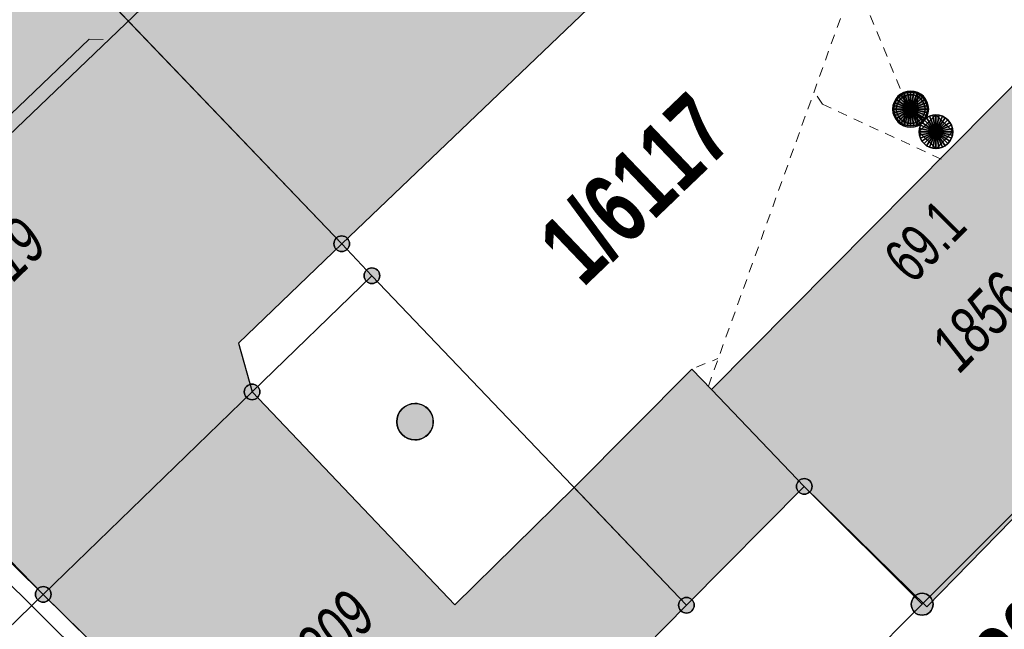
# Model space of a CAD drawing. Header units: metres. Extents: x 2695560 to 2696939, y 1260491 to 1262050.
# Tile 346 of 656: x 2695821 to 2695841, y 1261078 to 1261090. Entities that reach past the tile are written whole.
import ezdxf

# ---------------------------------------------------------------- set-up
doc = ezdxf.new("R2010")
doc.units = ezdxf.units.M
doc.linetypes.add('AUSGEZOGEN', pattern=[0])
doc.linetypes.add('VERDECKT2_S2', pattern=[0.36, 0.2, -0.16])
for name, color, linetype in [('XR$1$AV_Gebäudeflächen (BB)', 7, 'AUSGEZOGEN'), ('XR$1$AV_Grenzpunkte', 7, 'AUSGEZOGEN'), ('XR$1$AV_Grundstück-Nr.', 7, 'AUSGEZOGEN'), ('XR$1$AV_Haus-Nr.', 7, 'AUSGEZOGEN'), ('XR$1$AV_Linien (BB)', 7, 'AUSGEZOGEN'), ('XR$1$AV_Linien (EO)', 7, 'AUSGEZOGEN'), ('XR$1$AV_Versicherung-Nr.', 7, 'AUSGEZOGEN'), ('XR$1$AW_LK_Einlaufschacht alt', 24, 'AUSGEZOGEN'), ('XR$1$AW_LK_Schachtdeckel', 24, 'AUSGEZOGEN'), ('XR$1$Liegenschaftsgrenzen', 7, 'AUSGEZOGEN'), ('XR$1$PFAV', 255, 'AUSGEZOGEN'), ('XR$1$PFAW', 255, 'AUSGEZOGEN'), ('XR$1$RP_Abstandslinie', 7, 'AUSGEZOGEN')]:
    doc.layers.add(name, color=color, linetype=linetype)
for name, color, linetype, lineweight in [('XR$2$ABW-Linie-M-ungenau-tot', 6, 'AUSGEZOGEN', 18), ('XR$2$ABW-Linie-R-genau', 4, 'AUSGEZOGEN', 18), ('XR$2$ABW-Linie-R-ungenau', 4, 'VERDECKT2_S2', 18), ('XR$2$ABW-Punkt', 6, 'AUSGEZOGEN', 18)]:
    doc.layers.add(name, color=color, linetype=linetype, lineweight=lineweight)
doc.styles.add('ARIAL', font='arial.ttf')

# ---------------------------------------------------------------- blocks, each defined once
blk = doc.blocks.new('BAV15')
at = {"layer": 'XR$1$PFAV', "transparency": 33554687}
blk.add_hatch(color=7, dxfattribs=at).paths.add_polyline_path([(0.5, 0), (0.49, 0.101), (0.459, 0.197), (0.41, 0.286), (0.344, 0.362), (0.264, 0.424), (0.174, 0.469), (0.076, 0.494), (-0.025, 0.499), (-0.125, 0.484), (-0.22, 0.449), (-0.306, 0.395), (-0.379, 0.326), (-0.437, 0.243), (-0.477, 0.15), (-0.497, 0.051), (-0.497, -0.051), (-0.477, -0.15), (-0.437, -0.243), (-0.379, -0.326), (-0.306, -0.395), (-0.22, -0.449), (-0.125, -0.484), (-0.025, -0.499), (0.076, -0.494), (0.174, -0.469), (0.264, -0.424), (0.344, -0.362), (0.41, -0.286), (0.459, -0.197), (0.49, -0.101)])
at = {"color": 7, "transparency": 33554687}
for start, end in [(90, 270), (270, 90)]:
    blk.add_arc((0, 0), 0.5, start, end, dxfattribs=at)
at = {"layer": 'XR$1$PFAV', "transparency": 33554687}
blk.add_circle((0, 0), 0.5, dxfattribs=at)
blk = doc.blocks.new('BAW2089')
at = {"layer": 'XR$1$PFAW', "transparency": 33554687}
blk.add_hatch(color=7, dxfattribs=at).paths.add_polyline_path([(-0.5, 0.5), (-0.5, -0.5), (0.5, -0.5), (0.5, 0.5)])
at = {"transparency": 33554687}
blk.add_lwpolyline([(-0.5, 0.5), (0.5, 0.5), (0.5, -0.5), (-0.5, -0.5), (-0.5, 0.5)], close=True, dxfattribs=at)
at = {"layer": 'XR$1$PFAW', "transparency": 33554687}
blk.add_lwpolyline([(-0.5, 0.5), (0.5, 0.5), (0.5, -0.5), (-0.5, -0.5), (-0.5, 0.5)], close=True, dxfattribs=at)
blk = doc.blocks.new('BAW2088')
at = {"layer": 'XR$1$PFAW', "transparency": 33554687}
blk.add_hatch(color=253, dxfattribs=at).paths.add_polyline_path([(0.51, 0), (0.5, 0.101), (0.47, 0.197), (0.421, 0.286), (0.355, 0.362), (0.275, 0.424), (0.184, 0.469), (0.086, 0.494), (-0.015, 0.499), (-0.115, 0.484), (-0.21, 0.449), (-0.296, 0.395), (-0.369, 0.326), (-0.427, 0.243), (-0.467, 0.15), (-0.487, 0.051), (-0.487, -0.051), (-0.467, -0.15), (-0.427, -0.243), (-0.369, -0.326), (-0.296, -0.395), (-0.21, -0.449), (-0.115, -0.484), (-0.015, -0.499), (0.086, -0.494), (0.184, -0.469), (0.275, -0.424), (0.355, -0.362), (0.421, -0.286), (0.47, -0.197), (0.5, -0.101)])
at = {"transparency": 33554687}
for start, end in [(91.1948, 268.8052), (268.8052, 91.1948)]:
    blk.add_arc((0.01, 0), 0.5, start, end, dxfattribs=at)
at = {"layer": 'XR$1$PFAW', "transparency": 33554687}
blk.add_circle((0.01, 0), 0.5, dxfattribs=at)
blk = doc.blocks.new('BAW2090')
at = {"layer": 'XR$1$PFAW', "lineweight": 25, "transparency": 33554687}
blk.add_hatch(color=7, dxfattribs=at).paths.add_polyline_path([(0.5, 0), (0.49, 0.101), (0.459, 0.197), (0.41, 0.286), (0.344, 0.362), (0.264, 0.424), (0.174, 0.469), (0.076, 0.494), (-0.025, 0.499), (-0.125, 0.484), (-0.22, 0.449), (-0.306, 0.395), (-0.379, 0.326), (-0.437, 0.243), (-0.477, 0.15), (-0.497, 0.051), (-0.497, -0.051), (-0.477, -0.15), (-0.437, -0.243), (-0.379, -0.326), (-0.306, -0.395), (-0.22, -0.449), (-0.125, -0.484), (-0.025, -0.499), (0.076, -0.494), (0.174, -0.469), (0.264, -0.424), (0.344, -0.362), (0.41, -0.286), (0.459, -0.197), (0.49, -0.101)])
at = {"lineweight": 25, "transparency": 33554687}
for p, q in [((-0.177, 0.468), (-0.177, -0.468)), ((0.179, 0.467), (0.177, -0.468))]:
    blk.add_line(p, q, dxfattribs=at)
for start, end in [(90, 180), (0, 90), (180, 270), (270, 0)]:
    blk.add_arc((0, 0), 0.5, start, end, dxfattribs=at)
blk = doc.blocks.new('ABW-OELABSCHEIDER')
at = {"layer": 'XR$2$ABW-Punkt', "linetype": 'AUSGEZOGEN', "lineweight": 25, "transparency": 33554687}
for p, q in [((-100, 283, 2500), (-100, -283, 2500)), ((100, 283, 2500), (100, -283, 2500))]:
    blk.add_line(p, q, dxfattribs=at)
for points in [[(-212, 212, 2500), (0, 0, 2500), (-249, 167, 2500)], [(-212, 212), (0, 0), (-249, 167)], [(-212, 212, 2500), (-212, 212), (-249, 167), (-249, 167, 2500)], [(-167, 249, 2500), (0, 0, 2500), (-212, 212, 2500)], [(-167, 249), (0, 0), (-212, 212)], [(-167, 249, 2500), (-167, 249), (-212, 212), (-212, 212, 2500)], [(-115, 277, 2500), (0, 0, 2500), (-167, 249, 2500)], [(-115, 277), (0, 0), (-167, 249)], [(-115, 277, 2500), (-115, 277), (-167, 249), (-167, 249, 2500)], [(-59, 294, 2500), (0, 0, 2500), (-115, 277, 2500)], [(-59, 294), (0, 0), (-115, 277)], [(-59, 294, 2500), (-59, 294), (-115, 277), (-115, 277, 2500)], [(0, 300, 2500), (0, 0, 2500), (-59, 294, 2500)], [(0, 300), (0, 0), (-59, 294)], [(0, 300, 2500), (0, 300), (-59, 294), (-59, 294, 2500)], [(59, 294, 2500), (0, 0, 2500), (0, 300, 2500)], [(59, 294), (0, 0), (0, 300)], [(59, 294, 2500), (59, 294), (0, 300), (0, 300, 2500)], [(115, 277, 2500), (0, 0, 2500), (59, 294, 2500)], [(115, 277), (0, 0), (59, 294)], [(167, 249, 2500), (0, 0, 2500), (115, 277, 2500)], [(167, 249), (0, 0), (115, 277)], [(212, 212, 2500), (0, 0, 2500), (167, 249, 2500)], [(212, 212), (0, 0), (167, 249)], [(249, 167, 2500), (0, 0, 2500), (212, 212, 2500)], [(249, 167), (0, 0), (212, 212)], [(115, 277, 2500), (115, 277), (59, 294), (59, 294, 2500)], [(167, 249, 2500), (167, 249), (115, 277), (115, 277, 2500)], [(212, 212, 2500), (212, 212), (167, 249), (167, 249, 2500)], [(249, 167, 2500), (249, 167), (212, 212), (212, 212, 2500)], [(-294, 59, 2500), (0, 0, 2500), (-300, 0, 2500)], [(-294, 59), (0, 0), (-300, 0)], [(-294, 59, 2500), (-294, 59), (-300, 0), (-300, 0, 2500)], [(-277, 115, 2500), (0, 0, 2500), (-294, 59, 2500)], [(-277, 115), (0, 0), (-294, 59)], [(-277, 115, 2500), (-277, 115), (-294, 59), (-294, 59, 2500)], [(-249, 167, 2500), (0, 0, 2500), (-277, 115, 2500)], [(-249, 167), (0, 0), (-277, 115)], [(-249, 167, 2500), (-249, 167), (-277, 115), (-277, 115, 2500)], [(277, 115, 2500), (0, 0, 2500), (249, 167, 2500)], [(277, 115), (0, 0), (249, 167)], [(294, 59, 2500), (0, 0, 2500), (277, 115, 2500)], [(294, 59), (0, 0), (277, 115)], [(300, 0, 2500), (0, 0, 2500), (294, 59, 2500)], [(300, 0), (0, 0), (294, 59)], [(277, 115, 2500), (277, 115), (249, 167), (249, 167, 2500)], [(294, 59, 2500), (294, 59), (277, 115), (277, 115, 2500)], [(300, 0, 2500), (300, 0), (294, 59), (294, 59, 2500)], [(-300, 0, 2500), (0, 0, 2500), (-294, -59, 2500)], [(-300, 0), (0, 0), (-294, -59)], [(-300, 0, 2500), (-300, 0), (-294, -59), (-294, -59, 2500)], [(-294, -59, 2500), (0, 0, 2500), (-277, -115, 2500)], [(-294, -59), (0, 0), (-277, -115)], [(-294, -59, 2500), (-294, -59), (-277, -115), (-277, -115, 2500)], [(-277, -115, 2500), (0, 0, 2500), (-249, -167, 2500)], [(-277, -115), (0, 0), (-249, -167)], [(-277, -115, 2500), (-277, -115), (-249, -167), (-249, -167, 2500)], [(-249, -167, 2500), (0, 0, 2500), (-212, -212, 2500)], [(-249, -167), (0, 0), (-212, -212)], [(-249, -167, 2500), (-249, -167), (-212, -212), (-212, -212, 2500)], [(-212, -212, 2500), (0, 0, 2500), (-167, -249, 2500)], [(-212, -212), (0, 0), (-167, -249)], [(-167, -249, 2500), (0, 0, 2500), (-115, -277, 2500)], [(-167, -249), (0, 0), (-115, -277)], [(-115, -277, 2500), (0, 0, 2500), (-59, -294, 2500)], [(-115, -277), (0, 0), (-59, -294)], [(-59, -294, 2500), (0, 0, 2500), (0, -300, 2500)], [(-59, -294), (0, 0), (0, -300)], [(0, -300, 2500), (0, 0, 2500), (59, -294, 2500)], [(59, -294, 2500), (0, 0, 2500), (115, -277, 2500)], [(115, -277, 2500), (0, 0, 2500), (167, -249, 2500)], [(167, -249, 2500), (0, 0, 2500), (212, -212, 2500)], [(212, -212, 2500), (0, 0, 2500), (249, -167, 2500)], [(249, -167, 2500), (0, 0, 2500), (277, -115, 2500)], [(277, -115, 2500), (0, 0, 2500), (294, -59, 2500)], [(294, -59, 2500), (0, 0, 2500), (300, 0, 2500)], [(0, -300), (0, 0), (59, -294)], [(59, -294), (0, 0), (115, -277)], [(115, -277), (0, 0), (167, -249)], [(167, -249), (0, 0), (212, -212)], [(212, -212), (0, 0), (249, -167)], [(249, -167), (0, 0), (277, -115)], [(277, -115), (0, 0), (294, -59)], [(294, -59), (0, 0), (300, 0)], [(212, -212, 2500), (212, -212), (249, -167), (249, -167, 2500)], [(249, -167, 2500), (249, -167), (277, -115), (277, -115, 2500)], [(277, -115, 2500), (277, -115), (294, -59), (294, -59, 2500)], [(294, -59, 2500), (294, -59), (300, 0), (300, 0, 2500)], [(-212, -212, 2500), (-212, -212), (-167, -249), (-167, -249, 2500)], [(-167, -249, 2500), (-167, -249), (-115, -277), (-115, -277, 2500)], [(-115, -277, 2500), (-115, -277), (-59, -294), (-59, -294, 2500)], [(-59, -294, 2500), (-59, -294), (0, -300), (0, -300, 2500)], [(0, -300, 2500), (0, -300), (59, -294), (59, -294, 2500)], [(59, -294, 2500), (59, -294), (115, -277), (115, -277, 2500)], [(115, -277, 2500), (115, -277), (167, -249), (167, -249, 2500)], [(167, -249, 2500), (167, -249), (212, -212), (212, -212, 2500)]]:
    blk.add_3dface(points, dxfattribs=at)
blk = doc.blocks.new('ABW-EINLAUFSCHACHT_RUND')
at = {"layer": 'XR$2$ABW-Linie-M-ungenau-tot', "linetype": 'AUSGEZOGEN', "lineweight": 25, "transparency": 33554687}
for points in [[(-147, 29, 2500), (0, 0, 2500), (-150, 0, 2500)], [(-147, 29), (0, 0), (-150, 0)], [(-147, 29, 2500), (-147, 29), (-150, 0), (-150, 0, 2500)], [(-150, 0, 2500), (0, 0, 2500), (-147, -29, 2500)], [(-150, 0), (0, 0), (-147, -29)], [(-150, 0, 2500), (-150, 0), (-147, -29), (-147, -29, 2500)], [(-139, 57, 2500), (0, 0, 2500), (-147, 29, 2500)], [(-139, 57), (0, 0), (-147, 29)], [(-139, 57, 2500), (-139, 57), (-147, 29), (-147, 29, 2500)], [(-147, -29, 2500), (0, 0, 2500), (-139, -57, 2500)], [(-147, -29), (0, 0), (-139, -57)], [(-125, 83, 2500), (0, 0, 2500), (-139, 57, 2500)], [(-125, 83), (0, 0), (-139, 57)], [(-125, 83, 2500), (-125, 83), (-139, 57), (-139, 57, 2500)], [(-139, -57, 2500), (0, 0, 2500), (-125, -83, 2500)], [(-139, -57), (0, 0), (-125, -83)], [(-106, 106, 2500), (0, 0, 2500), (-125, 83, 2500)], [(-106, 106), (0, 0), (-125, 83)], [(-106, 106, 2500), (-106, 106), (-125, 83), (-125, 83, 2500)], [(-125, -83, 2500), (0, 0, 2500), (-106, -106, 2500)], [(-125, -83), (0, 0), (-106, -106)], [(-83, 125, 2500), (0, 0, 2500), (-106, 106, 2500)], [(-83, 125), (0, 0), (-106, 106)], [(-83, 125, 2500), (-83, 125), (-106, 106), (-106, 106, 2500)], [(-106, -106, 2500), (0, 0, 2500), (-83, -125, 2500)], [(-106, -106), (0, 0), (-83, -125)], [(-57, 139, 2500), (0, 0, 2500), (-83, 125, 2500)], [(-57, 139), (0, 0), (-83, 125)], [(-57, 139, 2500), (-57, 139), (-83, 125), (-83, 125, 2500)], [(-83, -125, 2500), (0, 0, 2500), (-57, -139, 2500)], [(-83, -125), (0, 0), (-57, -139)], [(-29, 147, 2500), (0, 0, 2500), (-57, 139, 2500)], [(-29, 147), (0, 0), (-57, 139)], [(-29, 147, 2500), (-29, 147), (-57, 139), (-57, 139, 2500)], [(-57, -139, 2500), (0, 0, 2500), (-29, -147, 2500)], [(-57, -139), (0, 0), (-29, -147)], [(0, 150, 2500), (0, 0, 2500), (-29, 147, 2500)], [(0, 150), (0, 0), (-29, 147)], [(0, 150, 2500), (0, 150), (-29, 147), (-29, 147, 2500)], [(-29, -147, 2500), (0, 0, 2500), (0, -150, 2500)], [(-29, -147), (0, 0), (0, -150)], [(29, 147, 2500), (0, 0, 2500), (0, 150, 2500)], [(29, 147), (0, 0), (0, 150)], [(29, 147, 2500), (29, 147), (0, 150), (0, 150, 2500)], [(57, 139, 2500), (0, 0, 2500), (29, 147, 2500)], [(57, 139), (0, 0), (29, 147)], [(83, 125, 2500), (0, 0, 2500), (57, 139, 2500)], [(83, 125), (0, 0), (57, 139)], [(106, 106, 2500), (0, 0, 2500), (83, 125, 2500)], [(106, 106), (0, 0), (83, 125)], [(125, 83, 2500), (0, 0, 2500), (106, 106, 2500)], [(125, 83), (0, 0), (106, 106)], [(139, 57, 2500), (0, 0, 2500), (125, 83, 2500)], [(139, 57), (0, 0), (125, 83)], [(147, 29, 2500), (0, 0, 2500), (139, 57, 2500)], [(147, 29), (0, 0), (139, 57)], [(150, 0, 2500), (0, 0, 2500), (147, 29, 2500)], [(150, 0), (0, 0), (147, 29)], [(0, -150, 2500), (0, 0, 2500), (29, -147, 2500)], [(29, -147, 2500), (0, 0, 2500), (57, -139, 2500)], [(57, -139, 2500), (0, 0, 2500), (83, -125, 2500)], [(83, -125, 2500), (0, 0, 2500), (106, -106, 2500)], [(106, -106, 2500), (0, 0, 2500), (125, -83, 2500)], [(125, -83, 2500), (0, 0, 2500), (139, -57, 2500)], [(139, -57, 2500), (0, 0, 2500), (147, -29, 2500)], [(147, -29, 2500), (0, 0, 2500), (150, 0, 2500)], [(0, -150), (0, 0), (29, -147)], [(29, -147), (0, 0), (57, -139)], [(57, -139), (0, 0), (83, -125)], [(83, -125), (0, 0), (106, -106)], [(106, -106), (0, 0), (125, -83)], [(125, -83), (0, 0), (139, -57)], [(139, -57), (0, 0), (147, -29)], [(147, -29), (0, 0), (150, 0)], [(57, 139, 2500), (57, 139), (29, 147), (29, 147, 2500)], [(83, 125, 2500), (83, 125), (57, 139), (57, 139, 2500)], [(106, 106, 2500), (106, 106), (83, 125), (83, 125, 2500)], [(125, 83, 2500), (125, 83), (106, 106), (106, 106, 2500)], [(139, 57, 2500), (139, 57), (125, 83), (125, 83, 2500)], [(147, 29, 2500), (147, 29), (139, 57), (139, 57, 2500)], [(150, 0, 2500), (150, 0), (147, 29), (147, 29, 2500)], [(147, -29, 2500), (147, -29), (150, 0), (150, 0, 2500)], [(-147, -29, 2500), (-147, -29), (-139, -57), (-139, -57, 2500)], [(-139, -57, 2500), (-139, -57), (-125, -83), (-125, -83, 2500)], [(-125, -83, 2500), (-125, -83), (-106, -106), (-106, -106, 2500)], [(-106, -106, 2500), (-106, -106), (-83, -125), (-83, -125, 2500)], [(-83, -125, 2500), (-83, -125), (-57, -139), (-57, -139, 2500)], [(-57, -139, 2500), (-57, -139), (-29, -147), (-29, -147, 2500)], [(-29, -147, 2500), (-29, -147), (0, -150), (0, -150, 2500)], [(0, -150, 2500), (0, -150), (29, -147), (29, -147, 2500)], [(29, -147, 2500), (29, -147), (57, -139), (57, -139, 2500)], [(57, -139, 2500), (57, -139), (83, -125), (83, -125, 2500)], [(83, -125, 2500), (83, -125), (106, -106), (106, -106, 2500)], [(106, -106, 2500), (106, -106), (125, -83), (125, -83, 2500)], [(125, -83, 2500), (125, -83), (139, -57), (139, -57, 2500)], [(139, -57, 2500), (139, -57), (147, -29), (147, -29, 2500)]]:
    blk.add_3dface(points, dxfattribs=at)
blk = doc.blocks.new('ABW-DECKEL')
at = {"layer": 'XR$2$ABW-Punkt', "linetype": 'AUSGEZOGEN', "lineweight": 25, "transparency": 33554687}
for points in [[(-247, 247, 2500), (0, 0, 2500), (-291, 194, 2500)], [(-247, 247), (0, 0), (-291, 194)], [(-247, 247, 2500), (-247, 247), (-291, 194), (-291, 194, 2500)], [(-194, 291, 2500), (0, 0, 2500), (-247, 247, 2500)], [(-194, 291), (0, 0), (-247, 247)], [(-194, 291, 2500), (-194, 291), (-247, 247), (-247, 247, 2500)], [(-134, 323, 2500), (0, 0, 2500), (-194, 291, 2500)], [(-134, 323), (0, 0), (-194, 291)], [(-134, 323, 2500), (-134, 323), (-194, 291), (-194, 291, 2500)], [(-68, 343, 2500), (0, 0, 2500), (-134, 323, 2500)], [(-68, 343), (0, 0), (-134, 323)], [(-68, 343, 2500), (-68, 343), (-134, 323), (-134, 323, 2500)], [(0, 350, 2500), (0, 0, 2500), (-68, 343, 2500)], [(0, 350), (0, 0), (-68, 343)], [(0, 350, 2500), (0, 350), (-68, 343), (-68, 343, 2500)], [(68, 343, 2500), (0, 0, 2500), (0, 350, 2500)], [(68, 343), (0, 0), (0, 350)], [(68, 343, 2500), (68, 343), (0, 350), (0, 350, 2500)], [(134, 323, 2500), (0, 0, 2500), (68, 343, 2500)], [(134, 323), (0, 0), (68, 343)], [(194, 291, 2500), (0, 0, 2500), (134, 323, 2500)], [(194, 291), (0, 0), (134, 323)], [(247, 247, 2500), (0, 0, 2500), (194, 291, 2500)], [(247, 247), (0, 0), (194, 291)], [(291, 194, 2500), (0, 0, 2500), (247, 247, 2500)], [(291, 194), (0, 0), (247, 247)], [(134, 323, 2500), (134, 323), (68, 343), (68, 343, 2500)], [(194, 291, 2500), (194, 291), (134, 323), (134, 323, 2500)], [(247, 247, 2500), (247, 247), (194, 291), (194, 291, 2500)], [(291, 194, 2500), (291, 194), (247, 247), (247, 247, 2500)], [(-343, 68, 2500), (0, 0, 2500), (-350, 0, 2500)], [(-343, 68), (0, 0), (-350, 0)], [(-343, 68, 2500), (-343, 68), (-350, 0), (-350, 0, 2500)], [(-350, 0, 2500), (0, 0, 2500), (-343, -68, 2500)], [(-350, 0), (0, 0), (-343, -68)], [(-323, 134, 2500), (0, 0, 2500), (-343, 68, 2500)], [(-323, 134), (0, 0), (-343, 68)], [(-323, 134, 2500), (-323, 134), (-343, 68), (-343, 68, 2500)], [(-343, -68, 2500), (0, 0, 2500), (-323, -134, 2500)], [(-343, -68), (0, 0), (-323, -134)], [(-291, 194, 2500), (0, 0, 2500), (-323, 134, 2500)], [(-291, 194), (0, 0), (-323, 134)], [(-291, 194, 2500), (-291, 194), (-323, 134), (-323, 134, 2500)], [(-323, -134, 2500), (0, 0, 2500), (-291, -194, 2500)], [(-323, -134), (0, 0), (-291, -194)], [(-291, -194, 2500), (0, 0, 2500), (-247, -247, 2500)], [(-291, -194), (0, 0), (-247, -247)], [(-247, -247, 2500), (0, 0, 2500), (-194, -291, 2500)], [(-247, -247), (0, 0), (-194, -291)], [(-194, -291, 2500), (0, 0, 2500), (-134, -323, 2500)], [(-194, -291), (0, 0), (-134, -323)], [(-134, -323, 2500), (0, 0, 2500), (-68, -343, 2500)], [(-134, -323), (0, 0), (-68, -343)], [(-68, -343, 2500), (0, 0, 2500), (0, -350, 2500)], [(-68, -343), (0, 0), (0, -350)], [(323, 134, 2500), (0, 0, 2500), (291, 194, 2500)], [(323, 134), (0, 0), (291, 194)], [(343, 68, 2500), (0, 0, 2500), (323, 134, 2500)], [(343, 68), (0, 0), (323, 134)], [(350, 0, 2500), (0, 0, 2500), (343, 68, 2500)], [(350, 0), (0, 0), (343, 68)], [(0, -350, 2500), (0, 0, 2500), (68, -343, 2500)], [(68, -343, 2500), (0, 0, 2500), (134, -323, 2500)], [(134, -323, 2500), (0, 0, 2500), (194, -291, 2500)], [(194, -291, 2500), (0, 0, 2500), (247, -247, 2500)], [(247, -247, 2500), (0, 0, 2500), (291, -194, 2500)], [(291, -194, 2500), (0, 0, 2500), (323, -134, 2500)], [(323, -134, 2500), (0, 0, 2500), (343, -68, 2500)], [(343, -68, 2500), (0, 0, 2500), (350, 0, 2500)], [(0, -350), (0, 0), (68, -343)], [(68, -343), (0, 0), (134, -323)], [(134, -323), (0, 0), (194, -291)], [(194, -291), (0, 0), (247, -247)], [(247, -247), (0, 0), (291, -194)], [(291, -194), (0, 0), (323, -134)], [(323, -134), (0, 0), (343, -68)], [(343, -68), (0, 0), (350, 0)], [(323, 134, 2500), (323, 134), (291, 194), (291, 194, 2500)], [(343, 68, 2500), (343, 68), (323, 134), (323, 134, 2500)], [(350, 0, 2500), (350, 0), (343, 68), (343, 68, 2500)], [(-350, 0, 2500), (-350, 0), (-343, -68), (-343, -68, 2500)], [(-343, -68, 2500), (-343, -68), (-323, -134), (-323, -134, 2500)], [(-323, -134, 2500), (-323, -134), (-291, -194), (-291, -194, 2500)], [(-291, -194, 2500), (-291, -194), (-247, -247), (-247, -247, 2500)], [(247, -247, 2500), (247, -247), (291, -194), (291, -194, 2500)], [(291, -194, 2500), (291, -194), (323, -134), (323, -134, 2500)], [(323, -134, 2500), (323, -134), (343, -68), (343, -68, 2500)], [(343, -68, 2500), (343, -68), (350, 0), (350, 0, 2500)], [(-247, -247, 2500), (-247, -247), (-194, -291), (-194, -291, 2500)], [(-194, -291, 2500), (-194, -291), (-134, -323), (-134, -323, 2500)], [(-134, -323, 2500), (-134, -323), (-68, -343), (-68, -343, 2500)], [(-68, -343, 2500), (-68, -343), (0, -350), (0, -350, 2500)], [(0, -350, 2500), (0, -350), (68, -343), (68, -343, 2500)], [(68, -343, 2500), (68, -343), (134, -323), (134, -323, 2500)], [(134, -323, 2500), (134, -323), (194, -291), (194, -291, 2500)], [(194, -291, 2500), (194, -291), (247, -247), (247, -247, 2500)]]:
    blk.add_3dface(points, dxfattribs=at)

msp = doc.modelspace()

# ---------------------------------------------------------------- hatches: boundary and pattern name
at = {"layer": 'XR$1$AV_Gebäudeflächen (BB)', "true_color": 0xd2d2d2, "transparency": 33554687}
for points in [[(2695827.989, 1261098.912), (2695823.218, 1261094.33), (2695823.114, 1261094.439), (2695820.92, 1261092.31), (2695827.392, 1261085.554), (2695834.373, 1261092.227)], [(2695820.92, 1261092.31), (2695818.708, 1261090.22), (2695818.818, 1261090.105), (2695813.943, 1261085.423), (2695820.494, 1261078.976), (2695821.187, 1261078.266), (2695825.529, 1261082.475), (2695825.248, 1261083.485), (2695827.392, 1261085.554)], [(2695843.081, 1261081.608), (2695846.93, 1261085.54), (2695842.575, 1261090.076), (2695835.078, 1261082.523), (2695834.669, 1261082.948), (2695832.226, 1261080.485), (2695834.56, 1261078.04), (2695837.01, 1261080.51), (2695839.555, 1261078.007)], [(2695825.529, 1261082.475), (2695821.187, 1261078.266), (2695828.094, 1261071.47), (2695834.56, 1261078.04), (2695832.226, 1261080.485), (2695829.742, 1261078.046)]]:
    msp.add_hatch(color=254, dxfattribs=at).paths.add_polyline_path(points)

# ---------------------------------------------------------------- linework, layer by layer
at = {"layer": 'XR$1$AV_Linien (BB)', "color": 7, "linetype": 'AUSGEZOGEN', "transparency": 33554687}
for p, q in [((2695820.92, 1261092.31), (2695827.392, 1261085.554)), ((2695825.529, 1261082.475), (2695821.187, 1261078.266)), ((2695834.56, 1261078.04), (2695832.226, 1261080.485))]:
    msp.add_line(p, q, dxfattribs=at)
for points in [[(2695827.989, 1261098.912), (2695834.373, 1261092.227), (2695827.392, 1261085.554)], [(2695821.187, 1261078.266), (2695820.494, 1261078.976), (2695813.943, 1261085.423), (2695818.818, 1261090.105), (2695818.708, 1261090.22), (2695820.92, 1261092.31)], [(2695832.226, 1261080.485), (2695834.669, 1261082.948), (2695835.078, 1261082.523), (2695842.575, 1261090.076)], [(2695827.392, 1261085.554), (2695825.248, 1261083.485), (2695825.529, 1261082.475)], [(2695825.529, 1261082.475), (2695829.742, 1261078.046), (2695832.226, 1261080.485)], [(2695843.081, 1261081.608), (2695839.555, 1261078.007), (2695837.01, 1261080.51), (2695834.56, 1261078.04)], [(2695834.56, 1261078.04), (2695828.094, 1261071.47), (2695821.187, 1261078.266)]]:
    msp.add_lwpolyline(points, dxfattribs=at)
at = {"layer": 'XR$1$AV_Linien (EO)', "color": 7, "linetype": 'AUSGEZOGEN', "transparency": 33554687}
msp.add_line((2695837.01, 1261080.51), (2695835.078, 1261082.523), dxfattribs=at)
at = {"layer": 'XR$1$Liegenschaftsgrenzen', "color": 7, "linetype": 'AUSGEZOGEN', "transparency": 33554687}
msp.add_line((2695839.46, 1261078.06), (2695846.93, 1261085.54), dxfattribs=at)
for points in [[(2695819.79, 1261093.49), (2695820.92, 1261092.31), (2695827.392, 1261085.554), (2695828.02, 1261084.89)], [(2695817.87, 1261075.05), (2695821.187, 1261078.266), (2695825.529, 1261082.475), (2695828.02, 1261084.89)], [(2695828.02, 1261084.89), (2695834.56, 1261078.04), (2695837.01, 1261080.51), (2695839.46, 1261078.06)], [(2695839.46, 1261078.06), (2695836.95, 1261075.54), (2695835.7, 1261074.28)]]:
    msp.add_lwpolyline(points, dxfattribs=at)
at = {"layer": 'XR$1$RP_Abstandslinie', "color": 7, "linetype": 'AUSGEZOGEN', "transparency": 33554687}
for points in [[(2695815.92, 1261083.45), (2695852.53, 1261047.34), (2695889.71, 1261010.67), (2695915.9, 1260984.83), (2695942.7, 1260958.39), (2695972.35, 1260992.97), (2695942.13, 1261023.53), (2695912.25, 1261053.75), (2695881.66, 1261084.69), (2695850.32, 1261116.38)], [(2695850.32, 1261116.38), (2695835.39, 1261102.09), (2695815.92, 1261083.45)]]:
    msp.add_lwpolyline(points, dxfattribs=at)
at = {"layer": 'XR$2$ABW-Linie-R-genau', "linetype": 'AUSGEZOGEN', "transparency": 33554687}
msp.add_lwpolyline([(2695822.436, 1261089.798), (2695822.139, 1261089.805), (2695815.788, 1261083.728), (2695815.78, 1261083.38), (2695820.198, 1261078.761), (2695827.557, 1261071.475), (2695827.557, 1261070.58)], dxfattribs=at)
at = {"layer": 'XR$2$ABW-Linie-R-ungenau', "linetype": 'VERDECKT2_S2', "transparency": 33554687}
for p, q in [((2695835.016, 1261082.593), (2695839.347, 1261094.655)), ((2695839.141, 1261088.448), (2695838.063, 1261091.079)), ((2695839.748, 1261087.882), (2695839.229, 1261088.36)), ((2695834.767, 1261082.986), (2695835.211, 1261083.167))]:
    msp.add_line(p, q, dxfattribs=at)
msp.add_lwpolyline([(2695839.856, 1261087.311), (2695837.388, 1261088.455), (2695837.213, 1261088.714)], dxfattribs=at)

# ---------------------------------------------------------------- block references
at = {"layer": 'XR$1$AV_Grenzpunkte', "color": 7, "linetype": 'AUSGEZOGEN', "lineweight": -3, "transparency": 33554687}
for p, xscale, yscale in [((2695827.392, 1261085.554), 0.3249999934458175, 0.3249999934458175), ((2695828.02, 1261084.89), 0.3249999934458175, 0.3249999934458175), ((2695825.529, 1261082.475), 0.3249999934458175, 0.3249999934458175), ((2695837.01, 1261080.51), 0.3249999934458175, 0.3249999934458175), ((2695821.187, 1261078.266), 0.3249999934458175, 0.3249999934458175), ((2695839.46, 1261078.06), 0.4549999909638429, 0.4549999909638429), ((2695834.56, 1261078.04), 0.3249999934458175, 0.3249999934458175)]:
    msp.add_blockref('BAV15', p, dxfattribs=dict(at, xscale=xscale, yscale=yscale))
at = {"layer": 'XR$1$AW_LK_Einlaufschacht alt', "color": 24, "linetype": 'AUSGEZOGEN', "lineweight": -3, "transparency": 33554687, "xscale": 0.5000000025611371, "yscale": 0.5000000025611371, "rotation": 45.209758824}
msp.add_blockref('BAW2089', (2695839.748, 1261087.883), dxfattribs=at)
at = {"layer": 'XR$1$AW_LK_Schachtdeckel', "color": 24, "linetype": 'AUSGEZOGEN', "lineweight": -3, "transparency": 33554687}
for name, p, xscale, yscale in [('BAW2090', (2695839.222, 1261088.353), 0.7499999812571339, 0.7499999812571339), ('BAW2088', (2695828.911, 1261081.855), 0.7578193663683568, 0.7578193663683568)]:
    msp.add_blockref(name, p, dxfattribs=dict(at, xscale=xscale, yscale=yscale))
at = {"layer": 'XR$2$ABW-Punkt', "color": 6, "linetype": 'AUSGEZOGEN', "lineweight": 18, "transparency": 33554687, "xscale": 0.001, "yscale": 0.001, "zscale": 0.001, "rotation": 360}
for name, p in [('ABW-DECKEL', (2695839.222, 1261088.352)), ('ABW-OELABSCHEIDER', (2695839.222, 1261088.352)), ('ABW-DECKEL', (2695839.748, 1261087.882)), ('ABW-EINLAUFSCHACHT_RUND', (2695839.748, 1261087.882))]:
    msp.add_blockref(name, p, dxfattribs=at)

# ---------------------------------------------------------------- texts
at = {"layer": 'XR$1$AV_Grundstück-Nr.', "color": 7, "transparency": 33554687, "char_height": 1.48491, "attachment_point": 5, "style": 'ARIAL'}
for s, insert, width, rotation in [('\\A1;{\\fArial|i0|b1;\\H1.484908;\\W0.700000;\\C7;1/6117}\\P', (2695833.515, 1261086.685), 4.96465, 43.7355), ('\\A1;{\\fArial|i0|b1;\\H1.484908;\\W0.700000;\\C7;1/4720}\\P', (2695840.547, 1261076.2), 4.98214, 45.0801)]:
    msp.add_mtext(s, dxfattribs=dict(at, insert=insert, width=width, rotation=rotation))
at = {"layer": 'XR$1$AV_Haus-Nr.', "color": 7, "transparency": 33554687, "insert": (2695839.188, 1261085.94), "char_height": 0.92968, "width": 2.03566, "attachment_point": 2, "rotation": 45.2097, "style": 'ARIAL'}
msp.add_mtext('\\W0.66;69.1', dxfattribs=at)
at = {"layer": 'XR$1$AV_Versicherung-Nr.', "color": 7, "transparency": 33554687, "char_height": 0.96842, "attachment_point": 5, "style": 'ARIAL'}
for s, insert, width, rotation in [('\\A1;{\\fArial|i1|b0;\\H0.968418;\\W0.700000;\\C7;1119}\\P', (2695820.231, 1261085.086), 2.44109, 44.1081), ('\\A1;{\\fArial|i1|b0;\\H0.968418;\\W0.700000;\\C7;1856}\\P', (2695840.639, 1261083.931), 2.45636, 45.6093), ('\\A1;{\\fArial|i1|b0;\\H0.968418;\\W0.700000;\\C7;2209}\\P', (2695827.079, 1261077.322), 2.46457, 45.4581)]:
    msp.add_mtext(s, dxfattribs=dict(at, insert=insert, width=width, rotation=rotation))

doc.saveas('drawing.dxf')
